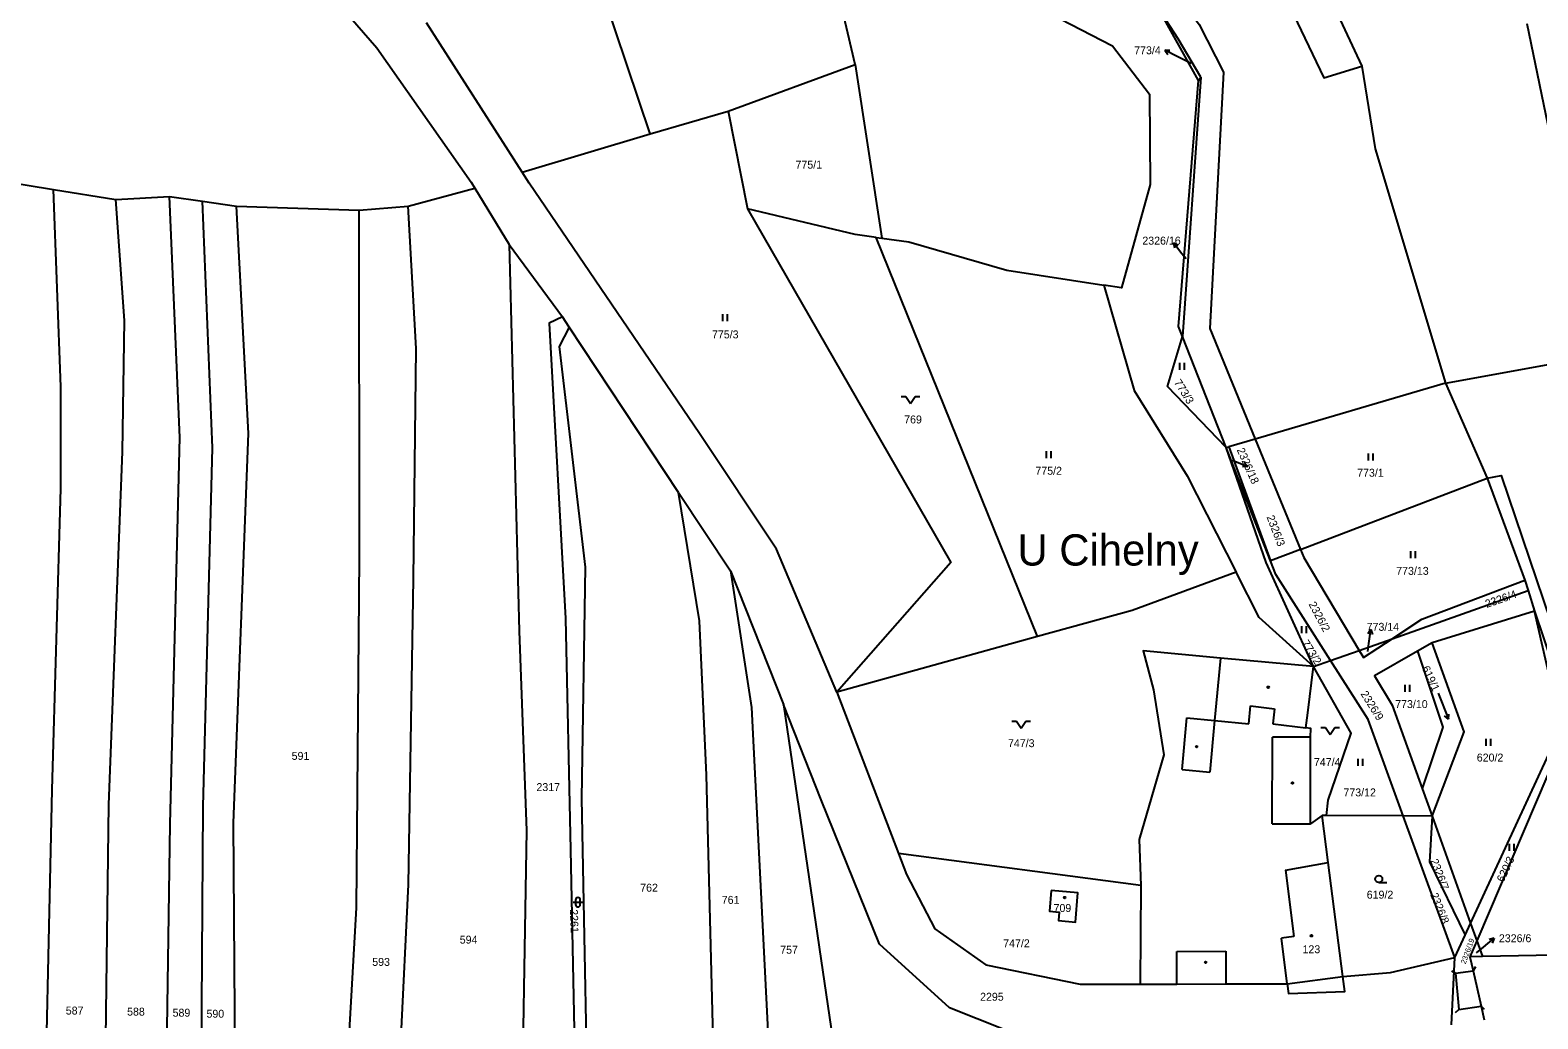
# Model space of a CAD drawing. Extents: x -725728 to -720881, y -1068679 to -1063504.
# Drawn here: x -722824.4 to -722501.3, y -1064631.3 to -1064419.4 of the extents above; entities that cross this region are included whole.
import ezdxf

# ---------------------------------------------------------------- set-up
doc = ezdxf.new("R2010")
doc.units = 0
for name, color, linetype in [('Hranice parcel', 7, 'Continuous'), ('Parcelní čísla', 7, 'Continuous'), ('Pop  PČ popisy', 7, 'Continuous'), ('Vnitřní kresba', 7, 'Continuous'), ('Značky budov', 7, 'Continuous'), ('Značky kultur', 7, 'Continuous')]:
    doc.layers.add(name, color=color, linetype=linetype)

# ---------------------------------------------------------------- blocks, each defined once
blk = doc.blocks.new('4.02_3')
at = {"layer": 'Značky budov'}
blk.add_circle((-0.001, 0), 0.0175, dxfattribs=at)
blk = doc.blocks.new('1029_154')
at = {"layer": 'Pop  PČ popisy'}
for p, q in [((0, 0), (-0.267, 0.136)), ((-0.267, 0.136), (-0.155, 0.135)), ((-0.267, 0.136), (-0.201, 0.046))]:
    blk.add_line(p, q, dxfattribs=at)
blk = doc.blocks.new('1029_182')
at = {"layer": 'Pop  PČ popisy'}
for p, q in [((0.042, 0.297), (-0.022, 0.205)), ((0, 0), (0.042, 0.297)), ((0.042, 0.297), (0.077, 0.191))]:
    blk.add_line(p, q, dxfattribs=at)
blk = doc.blocks.new('1029_189')
at = {"layer": 'Pop  PČ popisy'}
for p, q in [((0, 0), (0.233, 0.189)), ((0.233, 0.189), (0.124, 0.165)), ((0.233, 0.189), (0.187, 0.087))]:
    blk.add_line(p, q, dxfattribs=at)
blk = doc.blocks.new('1029_192')
at = {"layer": 'Pop  PČ popisy'}
for p, q in [((0, 0), (-0.185, 0.236)), ((-0.185, 0.236), (-0.084, 0.188)), ((-0.185, 0.236), (-0.163, 0.127))]:
    blk.add_line(p, q, dxfattribs=at)
blk = doc.blocks.new('1029_194')
at = {"layer": 'Pop  PČ popisy'}
for p, q in [((0, 0), (0.278, -0.112)), ((0.278, -0.112), (0.167, -0.121)), ((0.278, -0.112), (0.204, -0.029))]:
    blk.add_line(p, q, dxfattribs=at)
blk = doc.blocks.new('7.01')
at = {"layer": 'Značky kultur'}
for p, q in [((-0.2, 0.15), (-0.1, 0.15)), ((-0.1, 0.15), (0, 0)), ((0, 0), (0.1, 0.15)), ((0.1, 0.15), (0.2, 0.15))]:
    blk.add_line(p, q, dxfattribs=at)
blk = doc.blocks.new('7.01_1')
at = {"layer": 'Značky kultur'}
for p, q in [((-0.2, 0.15), (-0.1, 0.15)), ((-0.1, 0.15), (0, 0)), ((0, 0), (0.1, 0.15)), ((0.1, 0.15), (0.2, 0.15))]:
    blk.add_line(p, q, dxfattribs=at)
blk = doc.blocks.new('3.06_1')
at = {"layer": 'Značky kultur'}
for p, q in [((-0.051, 0), (-0.051, 0.15)), ((0.049, 0), (0.049, 0.15))]:
    blk.add_line(p, q, dxfattribs=at)
blk = doc.blocks.new('3.16_2')
at = {"layer": 'Značky kultur'}
for p, q in [((-0.1, 0.1), (0.1, 0.1)), ((-0.05, 0.15), (-0.05, 0.05)), ((0.05, 0.05), (0.05, 0.15))]:
    blk.add_line(p, q, dxfattribs=at)
for centre, start, end in [((0, 0.15), 0, 180), ((0, 0.05), 180, 359.9879)]:
    blk.add_arc(centre, 0.05, start, end, dxfattribs=at)
blk = doc.blocks.new('8.02_35')
at = {"layer": 'Značky kultur'}
for p, q in [((-0.108, 0.278), (0.107, -0.282)), ((0.107, -0.282), (0.026, -0.209)), ((0.107, -0.282), (0.119, -0.173))]:
    blk.add_line(p, q, dxfattribs=at)
blk = doc.blocks.new('3.04_2')
at = {"layer": 'Značky kultur'}
blk.add_line((0.001, 0), (0.176, 0), dxfattribs=at)
blk.add_circle((0.001, 0.075), 0.075, dxfattribs=at)
blk = doc.blocks.new('4.20')
at = {"layer": 'Vnitřní kresba'}
blk.add_line((-0.071, -0.071), (0, 0), dxfattribs=at)
blk = doc.blocks.new('4.20_1')
at = {"layer": 'Vnitřní kresba'}
blk.add_line((0.053, 0.085), (0, 0), dxfattribs=at)
blk = doc.blocks.new('4.20_2')
at = {"layer": 'Vnitřní kresba'}
blk.add_line((-0.086, 0.052), (0, 0), dxfattribs=at)
blk = doc.blocks.new('4.20_3')
at = {"layer": 'Vnitřní kresba'}
blk.add_line((0.071, -0.071), (0, 0), dxfattribs=at)

msp = doc.modelspace()

# ---------------------------------------------------------------- linework, layer by layer
at = {"layer": 'Hranice parcel'}
for p, q in [((-722647.64, -1064426.72), (-722669.37, -1064332.21)), ((-722691.57, -1064441.61), (-722723.7, -1064345.29)), ((-722574.01, -1064430.19), (-722582.75, -1064414.5)), ((-722718.99, -1064449.78), (-722739.48, -1064417.78)), ((-722498.29, -1064443.96), (-722503.64, -1064417.98)), ((-722674.79, -1064436.72), (-722647.64, -1064426.72)), ((-722647.64, -1064426.72), (-722641.89, -1064463.94)), ((-722573.56, -1064429.47), (-722577.5, -1064485.04)), ((-722574.01, -1064430.19), (-722573.56, -1064429.47)), ((-722691.57, -1064441.61), (-722674.79, -1064436.72)), ((-722674.79, -1064436.72), (-722670.69, -1064457.68)), ((-722718.99, -1064449.78), (-722691.57, -1064441.61)), ((-722830.65, -1064451.69), (-722819.42, -1064453.51)), ((-722819.42, -1064453.51), (-722806.03, -1064455.68)), ((-722743.39, -1064457.06), (-722729.13, -1064453.23)), ((-722729.13, -1064453.23), (-722721.77, -1064465.33)), ((-722806.03, -1064455.68), (-722794.57, -1064455.03)), ((-722794.57, -1064455.03), (-722787.45, -1064456.03)), ((-722787.45, -1064456.03), (-722780.19, -1064457.06)), ((-722780.19, -1064457.06), (-722753.87, -1064457.96)), ((-722753.87, -1064457.96), (-722743.39, -1064457.06)), ((-722643.12, -1064463.78), (-722641.89, -1064463.94)), ((-722608.51, -1064549.32), (-722643.12, -1064463.78)), ((-722721.77, -1064465.33), (-722710.35, -1064480.84)), ((-722708.92, -1064483.01), (-722710.35, -1064480.84)), ((-722685.46, -1064518.49), (-722708.92, -1064483.01)), ((-722568.12, -1064508.85), (-722577.5, -1064485.04)), ((-722521.13, -1064495), (-722487.03, -1064488.84)), ((-722521.13, -1064495), (-722561.88, -1064507.01)), ((-722521.13, -1064495), (-722512.18, -1064515.37)), ((-722568.12, -1064508.85), (-722567.57, -1064508.69)), ((-722558.59, -1064533.12), (-722568.12, -1064508.85)), ((-722561.88, -1064507.01), (-722567.57, -1064508.69)), ((-722567.57, -1064508.69), (-722558.59, -1064533.12)), ((-722561.88, -1064507.01), (-722552.18, -1064530.67)), ((-722552.18, -1064530.67), (-722512.18, -1064515.37)), ((-722512.18, -1064515.37), (-722504.09, -1064537.25)), ((-722685.46, -1064518.49), (-722674.35, -1064535.28)), ((-722552.18, -1064530.67), (-722558.59, -1064533.12)), ((-722674.35, -1064535.28), (-722663, -1064563.91)), ((-722504.09, -1064537.25), (-722503.41, -1064539.47)), ((-722532.53, -1064549.8), (-722503.41, -1064539.47)), ((-722503.41, -1064539.47), (-722502.04, -1064543.92)), ((-722502.04, -1064543.92), (-722523.99, -1064550.66)), ((-722502.04, -1064543.92), (-722494.19, -1064567.18)), ((-722608.51, -1064549.32), (-722651.51, -1064561.28)), ((-722539.62, -1064552.31), (-722532.53, -1064549.8)), ((-722523.99, -1064550.66), (-722527.12, -1064552.46)), ((-722549.41, -1064555.78), (-722545.73, -1064554.47)), ((-722545.73, -1064554.47), (-722539.62, -1064552.31)), ((-722651.51, -1064561.28), (-722638.33, -1064595.81)), ((-722494.19, -1064567.18), (-722514.39, -1064614.56)), ((-722526.1, -1064581.94), (-722523.99, -1064587.82)), ((-722546.58, -1064587.68), (-722547.56, -1064587.67)), ((-722530.15, -1064587.78), (-722546.58, -1064587.68)), ((-722523.99, -1064587.82), (-722530.15, -1064587.78)), ((-722519.1, -1064618.11), (-722530.15, -1064587.78)), ((-722523.99, -1064587.82), (-722515.73, -1064610.82)), ((-722586.42, -1064602.73), (-722638.33, -1064595.81)), ((-722586.42, -1064602.73), (-722586.51, -1064623.84)), ((-722516.89, -1064613.33), (-722515.73, -1064610.82)), ((-722515.73, -1064610.82), (-722514.39, -1064614.56)), ((-722519.1, -1064618.11), (-722516.89, -1064613.33)), ((-722514.39, -1064614.56), (-722515.9, -1064617.99)), ((-722514.39, -1064614.56), (-722513.18, -1064617.94)), ((-722519.84, -1064632.54), (-722519.1, -1064618.11)), ((-722513.18, -1064617.94), (-722515.9, -1064617.99)), ((-722485.75, -1064617.44), (-722513.18, -1064617.94))]:
    msp.add_line(p, q, dxfattribs=at)
for points in [[(-722604.13, -1064231.27), (-722578.67, -1064328.61), (-722563.51, -1064374.61), (-722539.02, -1064427.05)], [(-722604.13, -1064231.27), (-722595.48, -1064291.32), (-722587.87, -1064331.79), (-722569.8, -1064382.2), (-722547.19, -1064429.56), (-722539.02, -1064427.05)], [(-722633.23, -1064234.86), (-722629.54, -1064263.14), (-722630.04, -1064285.14), (-722616.35, -1064310.73), (-722611.74, -1064333.21), (-722600.74, -1064349.91), (-722597.7, -1064361.52), (-722596.52, -1064391.46), (-722593.66, -1064397.9), (-722581.83, -1064407.13), (-722573.88, -1064418.12), (-722568.69, -1064428.38), (-722571.6, -1064483.3), (-722561.88, -1064507.01)], [(-722637.19, -1064329.9), (-722625.07, -1064360.4), (-722617.88, -1064399.13), (-722610.29, -1064413.54), (-722592.45, -1064422.69), (-722584.54, -1064433.11), (-722584.41, -1064452.44), (-722590.53, -1064474.62), (-722594.33, -1064473.99)], [(-722830.1, -1064350.23), (-722821.04, -1064355.16), (-722806.13, -1064364.37), (-722794.01, -1064374.05), (-722774.79, -1064394.68), (-722750.09, -1064423.13), (-722729.93, -1064451.92), (-722729.13, -1064453.23)], [(-722573.56, -1064429.47), (-722578.41, -1064421.24), (-722582.75, -1064414.5)], [(-722539.02, -1064427.05), (-722536.15, -1064444.78), (-722521.13, -1064495)], [(-722577.5, -1064485.04), (-722578.35, -1064482.89), (-722574.01, -1064430.19)], [(-722651.51, -1064561.28), (-722664.45, -1064530.63), (-722681, -1064505.8), (-722717.46, -1064452.17), (-722718.99, -1064449.78)], [(-722823.15, -1064748.41), (-722821.61, -1064669.91), (-722819.65, -1064582.23), (-722817.81, -1064517.63), (-722817.81, -1064495.81), (-722819.42, -1064453.51)], [(-722809.51, -1064741.19), (-722807.55, -1064585.33), (-722804.59, -1064509.75), (-722804.17, -1064481.6), (-722806.03, -1064455.68)], [(-722796.43, -1064736.83), (-722795.31, -1064652.84), (-722794.37, -1064589.47), (-722792.35, -1064506.65), (-722794.57, -1064455.03)], [(-722789.11, -1064737.19), (-722788.27, -1064726.44), (-722787.75, -1064650.12), (-722787.29, -1064585.75), (-722785.32, -1064508.9), (-722787.45, -1064456.03)], [(-722780.4, -1064650.06), (-722780.82, -1064589.27), (-722777.58, -1064505.81), (-722780.19, -1064457.06)], [(-722744.57, -1064718.93), (-722743.61, -1064685.95), (-722745, -1064636.38), (-722743.31, -1064602.51), (-722742.28, -1064537), (-722741.68, -1064487.57), (-722743.39, -1064457.06)], [(-722670.69, -1064457.68), (-722627.14, -1064533.47), (-722651.51, -1064561.28)], [(-722643.12, -1064463.78), (-722647.61, -1064463.19), (-722670.69, -1064457.68)], [(-722756.91, -1064650.2), (-722754.48, -1064607.51), (-722753.84, -1064532.38), (-722753.87, -1064457.96)], [(-722641.89, -1064463.94), (-722636.09, -1064464.76), (-722615.11, -1064470.78), (-722594.33, -1064473.99)], [(-722721.77, -1064465.33), (-722719.58, -1064548.18), (-722718.06, -1064590.94), (-722719.25, -1064662.81), (-722720.37, -1064692.34), (-722723.17, -1064702.42), (-722730.02, -1064709.56), (-722744.57, -1064718.93)], [(-722594.33, -1064473.99), (-722587.85, -1064496.61), (-722576.47, -1064514.89), (-722565.97, -1064535.57)], [(-722710.35, -1064480.84), (-722713.18, -1064482.17), (-722709.71, -1064545.5), (-722708.59, -1064595.08), (-722706.86, -1064678.98), (-722707.96, -1064685.15)], [(-722708.92, -1064483.01), (-722711.07, -1064487.15), (-722705.49, -1064534.48), (-722706.24, -1064584.05), (-722704.63, -1064668.94), (-722699.8, -1064682.33), (-722686.92, -1064684.93)], [(-722568.12, -1064508.85), (-722580.7, -1064495.77), (-722577.5, -1064485.04)], [(-722549.41, -1064555.78), (-722559.52, -1064533.48), (-722568.12, -1064508.85)], [(-722512.18, -1064515.37), (-722509.2, -1064514.82), (-722482.14, -1064594.78), (-722480.5, -1064614.38)], [(-722679.48, -1064682.2), (-722677.48, -1064657.81), (-722679.46, -1064579.08), (-722680.98, -1064546), (-722685.46, -1064518.49)], [(-722552.18, -1064530.67), (-722551.48, -1064532.39), (-722539.62, -1064552.31)], [(-722545.73, -1064554.47), (-722557.46, -1064536.01), (-722558.59, -1064533.12)], [(-722674.35, -1064535.28), (-722669.8, -1064564.52), (-722665.48, -1064650.9), (-722662.52, -1064670.8)], [(-722565.97, -1064535.57), (-722588.28, -1064543.78), (-722608.51, -1064549.32)], [(-722549.41, -1064555.78), (-722561.07, -1064545.24), (-722565.97, -1064535.57)], [(-722532.53, -1064549.8), (-722526.18, -1064545.61), (-722504.09, -1064537.25)], [(-722515.73, -1064610.82), (-722496.35, -1064568.81), (-722502.04, -1064543.92)], [(-722539.62, -1064552.31), (-722538.7, -1064553.86), (-722532.53, -1064549.8)], [(-722523.99, -1064587.82), (-722517.08, -1064569.73), (-722523.99, -1064550.66)], [(-722549.41, -1064555.78), (-722569.36, -1064553.95), (-722585.88, -1064552.43), (-722583.69, -1064560.78), (-722581.49, -1064574.68), (-722586.76, -1064592.82), (-722586.42, -1064602.73)], [(-722530.15, -1064587.78), (-722537.67, -1064567.15), (-722545.73, -1064554.47)], [(-722527.12, -1064552.46), (-722536.35, -1064557.74), (-722532.51, -1064564.07), (-722526.1, -1064581.94)], [(-722527.12, -1064552.46), (-722521.65, -1064568.8), (-722526.1, -1064581.94)], [(-722547.56, -1064587.67), (-722550.07, -1064589.49), (-722550.01, -1064570.94), (-722550, -1064569.04), (-722551.03, -1064568.91), (-722550.63, -1064565.69), (-722549.41, -1064555.78)], [(-722546.58, -1064587.68), (-722546.27, -1064584.43), (-722541.33, -1064570.05), (-722549.41, -1064555.78)], [(-722615.51, -1064633.67), (-722627.39, -1064628.89), (-722642.42, -1064615.26), (-722654.89, -1064584.36), (-722663, -1064563.91)], [(-722663, -1064563.91), (-722651.31, -1064643.14), (-722646.17, -1064661.38)], [(-722543.11, -1064622.22), (-722546.26, -1064597.75), (-722547.56, -1064587.67)], [(-722523.99, -1064587.82), (-722524.53, -1064597.64), (-722516.89, -1064613.33)], [(-722638.33, -1064595.81), (-722636.6, -1064600.34), (-722630.54, -1064611.99), (-722619.58, -1064619.69), (-722599.43, -1064623.88), (-722586.51, -1064623.84)], [(-722605.61, -1064603.8), (-722605.96, -1064608.24), (-722603.92, -1064608.4), (-722604.04, -1064610.24), (-722600.37, -1064610.53), (-722599.88, -1064604.25), (-722605.61, -1064603.8)], [(-722543.11, -1064622.22), (-722532.88, -1064621.35), (-722519.1, -1064618.11)], [(-722515.9, -1064617.99), (-722515.22, -1064621.01), (-722513.5, -1064628.58), (-722512.84, -1064631.51)], [(-722586.51, -1064623.84), (-722578.69, -1064623.82), (-722568.19, -1064623.79), (-722555.01, -1064623.75), (-722554.72, -1064625.83), (-722542.7, -1064625.39), (-722543.11, -1064622.22)]]:
    msp.add_lwpolyline(points, dxfattribs=at)
at = {"layer": 'Pop  PČ popisy'}
for p, q in [((-722575.6, -1064426.54), (-722578.61, -1064425.03)), ((-722576.71, -1064468.4), (-722577.58, -1064467.3)), ((-722566.86, -1064511.51), (-722566.26, -1064511.75)), ((-722537.78, -1064552.57), (-722537.55, -1064550.81)), ((-722514.5, -1064617.11), (-722513, -1064615.9))]:
    msp.add_line(p, q, dxfattribs=at)
at = {"layer": 'Vnitřní kresba'}
for p, q in [((-722569.36, -1064553.95), (-722570.59, -1064567.34)), ((-722563.27, -1064568.02), (-722562.89, -1064564.17)), ((-722562.89, -1064564.17), (-722557.72, -1064564.8)), ((-722577.56, -1064577.85), (-722576.55, -1064566.8)), ((-722576.55, -1064566.8), (-722570.59, -1064567.34)), ((-722570.59, -1064567.34), (-722571.6, -1064578.4)), ((-722570.59, -1064567.34), (-722563.27, -1064568.02)), ((-722557.72, -1064564.8), (-722558.12, -1064568.03)), ((-722558.12, -1064568.03), (-722551.03, -1064568.91)), ((-722558.22, -1064589.46), (-722558.16, -1064570.91)), ((-722550.01, -1064570.94), (-722558.16, -1064570.91)), ((-722577.56, -1064577.85), (-722571.6, -1064578.4)), ((-722558.22, -1064589.46), (-722550.07, -1064589.49)), ((-722555.38, -1064599.39), (-722546.26, -1064597.75)), ((-722555.38, -1064599.39), (-722553.59, -1064613.64)), ((-722553.59, -1064613.64), (-722556.27, -1064613.98)), ((-722555.01, -1064623.75), (-722556.27, -1064613.98)), ((-722578.71, -1064616.82), (-722568.21, -1064616.79)), ((-722578.69, -1064623.82), (-722578.71, -1064616.82)), ((-722568.21, -1064616.79), (-722568.19, -1064623.79)), ((-722555.01, -1064623.75), (-722543.11, -1064622.22)), ((-722518.94, -1064621.5), (-722515.22, -1064621.01)), ((-722518.94, -1064621.5), (-722518.24, -1064629.25)), ((-722518.24, -1064629.25), (-722513.5, -1064628.58))]:
    msp.add_line(p, q, dxfattribs=at)

# ---------------------------------------------------------------- block references
at = {"layer": 'Pop  PČ popisy', "xscale": 10, "yscale": 10}
for name, p in [('1029_154', (-722578.61, -1064425.03)), ('1029_192', (-722577.58, -1064467.3)), ('1029_194', (-722566.26, -1064511.75)), ('1029_182', (-722537.55, -1064550.81)), ('1029_189', (-722513, -1064615.9))]:
    msp.add_blockref(name, p, dxfattribs=at)
at = {"layer": 'Vnitřní kresba', "xscale": 10, "yscale": 10}
for name, p in [('4.20_2', (-722518.94, -1064621.5)), ('4.20_1', (-722515.22, -1064621.01)), ('4.20_3', (-722513.5, -1064628.58)), ('4.20', (-722518.24, -1064629.25))]:
    msp.add_blockref(name, p, dxfattribs=at)
at = {"layer": 'Značky budov', "xscale": 10, "yscale": 10}
for p in [(-722559.09, -1064560.2), (-722574.41, -1064572.96), (-722553.9, -1064580.73), (-722602.69, -1064605.29), (-722549.83, -1064613.48), (-722572.51, -1064619.19)]:
    msp.add_blockref('4.02_3', p, dxfattribs=at)
at = {"layer": 'Značky kultur', "xscale": 10, "yscale": 10}
for name, p in [('3.06_1', (-722675.46, -1064481.76)), ('3.06_1', (-722577.54, -1064492.2)), ('7.01_1', (-722635.75, -1064499.39)), ('3.06_1', (-722606.09, -1064511.12)), ('3.06_1', (-722537.08, -1064511.62)), ('3.06_1', (-722528.06, -1064532.53)), ('3.06_1', (-722551.38, -1064548.61)), ('3.06_1', (-722529.23, -1064561.22)), ('8.02_35', (-722521.57, -1064564.24)), ('7.01', (-722612.05, -1064568.95)), ('7.01', (-722545.83, -1064570.31)), ('3.06_1', (-722511.88, -1064572.8)), ('3.06_1', (-722539.29, -1064577.05)), ('3.06_1', (-722506.92, -1064595.26)), ('3.04_2', (-722535.41, -1064602.06)), ('3.16_2', (-722707.03, -1064607.3))]:
    msp.add_blockref(name, p, dxfattribs=at)

# ---------------------------------------------------------------- texts
at = {"layer": 'Parcelní čísla'}
for s, p in [('773/4', (-722587.82, -1064424.53)), ('775/1', (-722660.39, -1064449.04)), ('2326/16', (-722586.07, -1064465.33)), ('775/3', (-722678.29, -1064485.43)), ('769', (-722637.11, -1064503.66)), ('775/2', (-722608.99, -1064514.66)), ('773/1', (-722540.04, -1064515.08)), ('773/13', (-722531.67, -1064536.11)), ('773/14', (-722538.01, -1064548.11)), ('773/10', (-722531.89, -1064564.67)), ('747/3', (-722614.86, -1064573.05)), ('591', (-722768.36, -1064575.77)), ('747/4', (-722549.31, -1064577.1)), ('620/2', (-722514.41, -1064576.13)), ('2317', (-722715.91, -1064582.46)), ('773/12', (-722542.98, -1064583.6)), ('762', (-722693.67, -1064604.02)), ('761', (-722676.19, -1064606.63)), ('619/2', (-722537.99, -1064605.52)), ('709', (-722605.1, -1064608.38)), ('594', (-722732.34, -1064615.16)), ('757', (-722663.67, -1064617.33)), ('747/2', (-722615.89, -1064615.94)), ('123', (-722551.75, -1064617.22)), ('2326/6', (-722509.67, -1064614.86)), ('593', (-722751.09, -1064619.93)), ('2295', (-722620.84, -1064627.4)), ('587', (-722816.76, -1064630.36)), ('588', (-722803.62, -1064630.59)), ('589', (-722793.87, -1064630.82)), ('590', (-722786.61, -1064631.04))]:
    msp.add_text(s, height=1.7, dxfattribs=at).set_placement(p)
for s, height, rotation, p in [('773/3', 1.7, 302, (-722579.35, -1064494.87)), ('2326/18', 1.7, 294, (-722565.88, -1064509.33)), ('2326/3', 1.7, 291, (-722559.49, -1064523.7)), ('2326/4', 1.7, 19, (-722512.28, -1064543.22)), ('2326/2', 1.7, 298, (-722550.5, -1064542.4)), ('773/2', 1.7, 302, (-722552, -1064550.73)), ('619/1', 1.7, 295, (-722526.22, -1064556.09)), ('2326/9', 1.7, 302, (-722539.38, -1064561.62)), ('620/3', 1.7, 65, (-722508.69, -1064602.13)), ('2326/7', 1.7, 291, (-722524.39, -1064597.36)), ('2326/8', 1.7, 292, (-722524.42, -1064604.66)), ('2261', 1.7, 272, (-722708.74, -1064607.84)), ('2326/19', 1.14, 70, (-722516.82, -1064619.64))]:
    msp.add_text(s, height=height, rotation=rotation, dxfattribs=at).set_placement(p)
at = {"layer": 'Pop  PČ popisy'}
msp.add_text('U Cihelny', height=6.7, dxfattribs=at).set_placement((-722612.83, -1064534.13))

doc.saveas('drawing.dxf')
